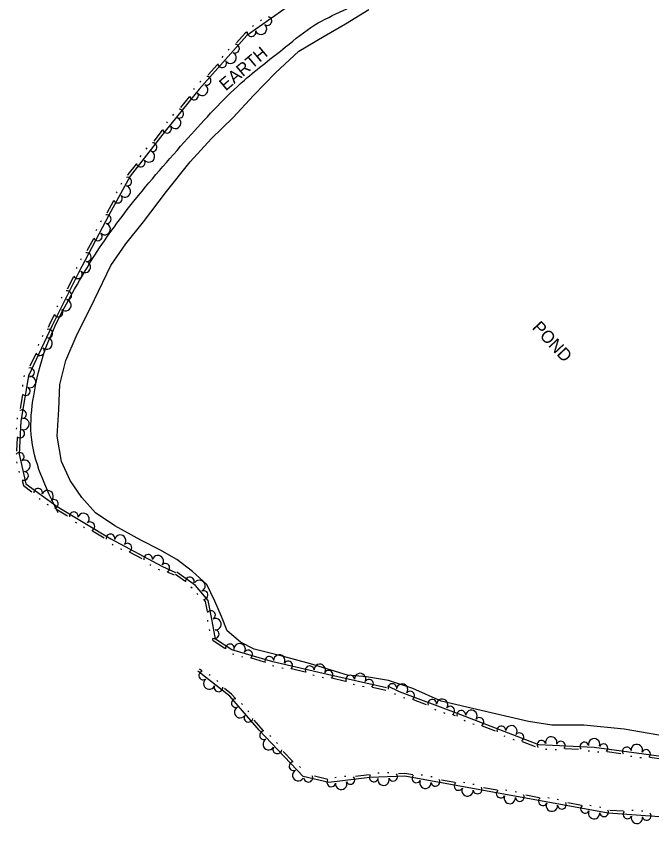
# Model space of a CAD drawing. Extents: x 2030130 to 2036320, y 723205 to 762423.
# Drawn here: x 2033857.5 to 2034046.1, y 759458.2 to 759699.1 of the extents above; entities that cross this region are included whole.
import ezdxf

# ---------------------------------------------------------------- set-up
doc = ezdxf.new("R2010")
doc.units = 0
for name, color, linetype in [('Draft_Station Labels Major', 7, 'Continuous'), ('Draft_Station Tics Major', 7, 'Continuous'), ('Exist Terrain Model Ground Surface', 7, 'Continuous'), ('Old_Level_28', 7, 'Continuous'), ('Prop Alignment Horizontal', 7, 'Continuous'), ('Prop Alignment Vertical', 7, 'Continuous')]:
    doc.layers.add(name, color=color, linetype=linetype)

msp = doc.modelspace()

# ---------------------------------------------------------------- linework, layer by layer
at = {"layer": 'Draft_Station Labels Major'}
msp.add_spline([(2033991.4, 759903.34), (2034004.59, 759887.27), (2034039.74, 759846.16), (2034071.5, 759810.59), (2034107.71, 759770.95), (2034147.38, 759727.86), (2034181.6, 759691.42)], degree=3, dxfattribs=at)
at = {"layer": 'Draft_Station Tics Major'}
for points in [[(2033940.55, 759703.65), (2033925.95, 759693.45), (2033911.77, 759677.45), (2033901.67, 759665.04), (2033891.35, 759651.69), (2033885.02, 759640.11), (2033875.98, 759622.92), (2033868.03, 759607.09), (2033861.09, 759592.34), (2033858.87, 759578.93), (2033858.32, 759569.16), (2033860.34, 759560.26), (2033869.68, 759553.6), (2033885.62, 759544), (2033900.67, 759535.85), (2033904.74, 759533.99)], [(2033930.31, 759698), (2033929.98, 759697.77)], [(2033925.84, 759694.38), (2033925.4, 759694.07), (2033922.91, 759691.26)], [(2033927.96, 759696.36), (2033927.63, 759696.12)], [(2033920.7, 759689.38), (2033920.43, 759689.07)], [(2033918.79, 759687.23), (2033918.52, 759686.92)], [(2033917.2, 759684.81), (2033914.48, 759681.74)], [(2033912.27, 759679.86), (2033911.99, 759679.56)], [(2033910.35, 759677.66), (2033910.09, 759677.34)], [(2033908.86, 759675.17), (2033906.27, 759671.99)], [(2033902.33, 759667.8), (2033902.07, 759667.48)], [(2033904.14, 759670.02), (2033903.88, 759669.7)], [(2033900.83, 759665.29), (2033898.32, 759662.05)], [(2033896.24, 759660.03), (2033895.99, 759659.7)], [(2033894.48, 759657.75), (2033894.23, 759657.43)], [(2033893.05, 759655.23), (2033890.66, 759652.14), (2033890.51, 759651.86)], [(2033888.77, 759649.54), (2033888.58, 759649.18)], [(2034162.22, 759648.85), (2034168.67, 759637.21), (2034176.51, 759623.36), (2034186.21, 759603.88), (2034198.13, 759579.59), (2034207.8, 759559.12), (2034212.46, 759547.64), (2034215.56, 759536.03), (2034212.01, 759524.75), (2034204.48, 759505.51), (2034186.76, 759491.22), (2034173.3, 759477.7), (2034155.41, 759467.33), (2034144.38, 759462.54), (2034094.3, 759458.2), (2034033.15, 759462.58), (2033972.81, 759473.49), (2033962.45, 759473.11), (2033950.3, 759471.6), (2033942.69, 759473.41), (2033929.57, 759487.21), (2033920.86, 759497.3), (2033911.41, 759504.65)], [(2033887.4, 759647.02), (2033887.2, 759646.66)], [(2033886.38, 759644.3), (2033884.41, 759640.7)], [(2033882.7, 759638.34), (2033882.51, 759637.98)], [(2033881.36, 759635.8), (2033881.17, 759635.44)], [(2033880.39, 759633.07), (2033878.48, 759629.44)], [(2033876.78, 759627.09), (2033876.59, 759626.73)], [(2033988.08, 759492.29), (2034012.49, 759482.88), (2034029, 759482.16), (2034051.88, 759479.1), (2034074.69, 759477.17), (2034086.73, 759478.61), (2034100.34, 759488.41), (2034111.2, 759499.57), (2034124.39, 759518.6), (2034140.74, 759535.48), (2034156.55, 759545.62), (2034169.21, 759562.02), (2034172.05, 759579.55), (2034167.97, 759594.74), (2034161.65, 759607.98), (2034156.88, 759616.69), (2034147, 759628.6)], [(2033875.45, 759624.55), (2033875.25, 759624.19)], [(2033874.49, 759621.79), (2033872.65, 759618.12)], [(2033871, 759615.74), (2033870.81, 759615.38)], [(2033869.71, 759613.18), (2033869.53, 759612.81)], [(2033868.79, 759610.43), (2033867.29, 759607.45), (2033866.96, 759606.74)], [(2033865.36, 759604.31), (2033865.19, 759603.94)], [(2033864.14, 759601.72), (2033863.97, 759601.34)], [(2033863.29, 759598.94), (2033861.54, 759595.23)], [(2033859.86, 759592.48), (2033859.8, 759592.08)], [(2033859.4, 759589.65), (2033859.33, 759589.24)], [(2033859.33, 759586.75), (2033858.66, 759582.7)], [(2033857.79, 759579.94), (2033857.73, 759579.54)], [(2033857.53, 759576.95), (2033857.51, 759576.54)], [(2033857.78, 759574.06), (2033857.55, 759569.97)], [(2033857.59, 759566.83), (2033857.68, 759566.43)], [(2033858.23, 759564.03), (2033858.32, 759563.63)], [(2033859.26, 759561.32), (2033859.61, 759559.77), (2033862.17, 759557.95)], [(2033864.26, 759555.95), (2033864.6, 759555.71)], [(2033866.6, 759554.28), (2033866.94, 759554.05)], [(2033869.18, 759552.95), (2033869.23, 759552.92), (2033872.74, 759550.8)], [(2033874.99, 759548.97), (2033875.34, 759548.76)], [(2033877.45, 759547.49), (2033877.8, 759547.27)], [(2033880.12, 759546.36), (2033883.63, 759544.24)], [(2033885.95, 759542.42), (2033886.31, 759542.22)], [(2033888.48, 759541.05), (2033888.84, 759540.86)], [(2033891.2, 759540.05), (2033894.8, 759538.09)], [(2033897.13, 759536.36), (2033897.49, 759536.17)], [(2033899.65, 759535), (2033900.01, 759534.8)], [(2033902.5, 759534.11), (2033904.4, 759533.25)], [(2033907.58, 759531.36), (2033904.74, 759533.38)], [(2033967.4, 759499.78), (2033949.88, 759503.71), (2033933.64, 759507.47), (2033921.49, 759511.07), (2033916.68, 759514.17), (2033915.63, 759519.62), (2033914.45, 759525.69), (2033910.71, 759530.13), (2033905.21, 759534.05)], [(2033909.68, 759529.36), (2033909.34, 759529.59)], [(2033911.36, 759527.44), (2033911.1, 759527.76)], [(2033914.26, 759522.36), (2033913.68, 759525.33), (2033913.26, 759525.82)], [(2033914.4, 759519.46), (2033914.33, 759519.86)], [(2033914.95, 759516.64), (2033914.87, 759517.05)], [(2033919.43, 759511.42), (2033915.94, 759513.67), (2033915.81, 759514.31)], [(2033922.05, 759509.62), (2033921.66, 759509.73)], [(2033924.8, 759508.8), (2033924.41, 759508.92)], [(2033931.21, 759507.33), (2033927.28, 759508.5)], [(2033912.54, 759504.81), (2033911.91, 759505.3)], [(2033933.93, 759506.14), (2033933.53, 759506.23)], [(2033936.73, 759505.49), (2033936.33, 759505.59)], [(2033943.21, 759504.41), (2033939.21, 759505.34)], [(2033915.05, 759503.38), (2033914.73, 759503.63)], [(2033917.32, 759501.61), (2033917, 759501.87)], [(2033945.91, 759503.36), (2033945.51, 759503.46)], [(2033948.71, 759502.72), (2033948.31, 759502.81)], [(2033955.21, 759501.67), (2033951.21, 759502.57)], [(2033922.48, 759496.68), (2033921.43, 759497.9), (2033919.34, 759499.53)], [(2033957.92, 759500.65), (2033957.52, 759500.73)], [(2033960.72, 759500.02), (2033960.32, 759500.11)], [(2033967.22, 759498.98), (2033963.21, 759499.88)], [(2033967.66, 759500.37), (2033971.18, 759498.68), (2033988.08, 759492.29)], [(2033969.72, 759498.02), (2033970.08, 759497.84)], [(2033972.46, 759496.88), (2033972.84, 759496.73)], [(2033924.67, 759494.78), (2033924.4, 759495.09)], [(2033975.29, 759496.25), (2033979.13, 759494.8)], [(2033926.55, 759492.6), (2033926.28, 759492.91)], [(2033981.67, 759493.4), (2033982.05, 759493.25)], [(2033984.35, 759492.38), (2033984.74, 759492.24)], [(2033930.8, 759487.12), (2033930.18, 759487.77), (2033928.11, 759490.16)], [(2033987.18, 759491.75), (2033987.79, 759491.52)], [(2033990.32, 759490.11), (2033990.7, 759489.96)], [(2033993, 759489.07), (2033993.38, 759488.93)], [(2033995.82, 759488.42), (2033999.65, 759486.95)], [(2033933.07, 759485.32), (2033932.79, 759485.61)], [(2034002.18, 759485.53), (2034002.56, 759485.39)], [(2033935.05, 759483.23), (2033934.77, 759483.53)], [(2034004.86, 759484.5), (2034005.24, 759484.35)], [(2034007.68, 759483.85), (2034011.51, 759482.37)], [(2033939.55, 759477.9), (2033936.73, 759480.87)], [(2034014.57, 759481.55), (2034014.98, 759481.54)], [(2034017.44, 759481.43), (2034017.85, 759481.41)], [(2034020.33, 759481.72), (2034024.42, 759481.54)], [(2034027.27, 759481), (2034027.68, 759480.99)], [(2034030.02, 759480.78), (2034030.43, 759480.73)], [(2034032.92, 759480.81), (2034036.99, 759480.26)], [(2034039.78, 759479.48), (2034040.18, 759479.42)], [(2034042.62, 759479.09), (2034043.03, 759479.04)], [(2034045.52, 759479.12), (2034049.59, 759478.58)], [(2033941.83, 759476.1), (2033941.54, 759476.4)], [(2033949.98, 759472.52), (2033945.99, 759473.47)], [(2033952.48, 759473.11), (2033952.07, 759473.06)], [(2033955.32, 759473.46), (2033954.92, 759473.41)], [(2033962.29, 759473.92), (2033958.22, 759473.41)], [(2033965.22, 759474.45), (2033964.8, 759474.43)], [(2033968.08, 759474.55), (2033967.67, 759474.54)], [(2033975.21, 759473.89), (2033972.87, 759474.32), (2033970.97, 759474.25)], [(2033978.11, 759473.79), (2033977.7, 759473.86)], [(2033980.93, 759473.28), (2033980.53, 759473.35)], [(2033987.72, 759471.63), (2033983.68, 759472.36)], [(2033990.62, 759471.52), (2033990.21, 759471.6)], [(2033993.44, 759471.01), (2033993.04, 759471.09)], [(2034000.23, 759469.37), (2033996.19, 759470.1)], [(2034003.13, 759469.26), (2034002.72, 759469.34)], [(2034005.95, 759468.75), (2034005.55, 759468.83)], [(2034012.74, 759467.11), (2034008.7, 759467.84)], [(2034015.64, 759467), (2034015.23, 759467.07)], [(2034018.46, 759466.49), (2034018.06, 759466.56)], [(2034025.25, 759464.85), (2034021.22, 759465.58)], [(2034028.15, 759464.74), (2034027.74, 759464.81)], [(2034030.97, 759464.23), (2034030.57, 759464.3)], [(2034037.73, 759463.08), (2034033.64, 759463.37)], [(2034040.63, 759463.28), (2034040.22, 759463.31)], [(2034043.49, 759463.08), (2034043.08, 759463.1)]]:
    msp.add_lwpolyline(points, dxfattribs=at)
for centre, radius, start, end in [((2033930.14, 759695.38), 1.69, 200.8979, 48.9703), ((2033932.03, 759697.7), 1.3, 233.369, 74.1656), ((2033927.32, 759694.41), 1.3, 175.7026, 16.4991), ((2033922.43, 759689.49), 1.3, 246.89, 87.6865), ((2033921.14, 759686.79), 1.69, 214.4188, 62.4913), ((2033918.63, 759685.19), 1.3, 189.2235, 30.0201), ((2033914, 759679.97), 1.3, 246.89, 87.6865), ((2033912.71, 759677.28), 1.69, 214.4188, 62.4913), ((2033910.27, 759675.61), 1.3, 191.6285, 32.425), ((2033905.87, 759670.2), 1.3, 249.2949, 90.0915), ((2033904.69, 759667.46), 1.69, 216.8237, 64.8962), ((2033902.25, 759665.75), 1.3, 191.6285, 32.425), ((2033897.97, 759660.25), 1.3, 250.7373, 91.5339), ((2033896.86, 759657.47), 1.69, 218.2661, 66.3386), ((2033894.45, 759655.7), 1.3, 193.0708, 33.8674), ((2033890.44, 759650.02), 1.3, 259.7648, 100.5614), ((2033889.78, 759647.11), 1.69, 227.2936, 75.3661), ((2033887.69, 759644.99), 1.3, 202.0983, 42.8949), ((2033884.36, 759638.86), 1.3, 260.6864, 101.483), ((2033883.75, 759635.94), 1.69, 228.2152, 76.2877), ((2033881.69, 759633.78), 1.3, 203.02, 43.8165), ((2033878.44, 759627.61), 1.3, 260.6864, 101.483), ((2033877.83, 759624.68), 1.69, 228.2152, 76.2877), ((2033875.78, 759622.52), 1.3, 204.1156, 44.9122), ((2033872.65, 759616.29), 1.3, 261.7821, 102.5787), ((2033872.1, 759613.36), 1.69, 229.3109, 77.3834), ((2033870.07, 759611.16), 1.3, 204.1156, 44.9122), ((2033867, 759604.9), 1.3, 263.2211, 104.0177), ((2033866.52, 759601.96), 1.69, 230.7499, 78.8224), ((2033864.56, 759599.71), 1.3, 205.5546, 46.3512), ((2033861.59, 759593.4), 1.3, 263.2211, 104.0177), ((2033861.62, 759590.53), 1.69, 246.5896, 94.6621), ((2033860.34, 759587.83), 1.3, 221.3943, 62.1909), ((2033859.21, 759580.95), 1.3, 279.0608, 119.8573), ((2033859.65, 759578.06), 1.69, 252.7496, 100.8221), ((2033858.67, 759575.24), 1.3, 227.5543, 68.3509), ((2033858.52, 759568.3), 1.3, 301.1966, 141.9931), ((2033859.95, 759565.69), 1.69, 268.7254, 116.7979), ((2033859.79, 759562.7), 1.3, 243.5301, 84.3267), ((2033863.98, 759557.67), 1.3, 342.9597, 183.7562), ((2033866.79, 759556.67), 1.69, 310.4885, 158.561), ((2033868.65, 759554.34), 1.3, 285.2932, 126.0898), ((2033874.57, 759550.66), 1.3, 347.3659, 188.1625), ((2033877.45, 759549.88), 1.69, 314.8947, 162.9672), ((2033879.49, 759547.69), 1.3, 289.6995, 130.496), ((2033885.46, 759544.1), 1.3, 347.3659, 188.1625), ((2033888.37, 759543.44), 1.69, 317.5133, 165.5858), ((2033890.5, 759541.35), 1.3, 292.318, 133.1146), ((2033896.63, 759538.03), 1.3, 349.9845, 190.781), ((2033899.55, 759537.38), 1.69, 317.5133, 165.5858), ((2033901.72, 759535.37), 1.3, 296.3132, 137.1098), ((2033909.05, 759531.31), 1.3, 342.9337, 183.7303), ((2033911.88, 759530.02), 1.69, 296.0555, 144.128), ((2033913.1, 759527.29), 1.3, 270.8603, 111.6568), ((2033915.3, 759521.31), 1.3, 299.4453, 140.2419), ((2033916.65, 759518.64), 1.69, 266.855, 114.9275), ((2033916.39, 759515.67), 1.3, 241.6598, 82.4563), ((2033920.91, 759511.44), 1.3, 345.5824, 186.379), ((2033923.81, 759511.23), 1.69, 329.4805, 177.553), ((2033926.33, 759509.63), 1.3, 304.2852, 145.0818), ((2033932.62, 759507.77), 1.3, 1.9517, 202.7482), ((2033935.59, 759507.86), 1.69, 332.9256, 180.9981), ((2033938.2, 759506.41), 1.3, 307.7303, 148.5269), ((2033947.58, 759505.08), 1.69, 332.9256, 180.9981), ((2033913, 759503.41), 1.3, 102.9117, 303.7083), ((2033944.59, 759504.93), 1.3, 5.3968, 206.1934), ((2033950.19, 759503.64), 1.3, 308.132, 148.9286), ((2033959.57, 759502.38), 1.69, 333.3273, 181.3998), ((2033914.77, 759501), 1.69, 128.107, 336.1795), ((2033956.59, 759502.2), 1.3, 5.7985, 206.5951), ((2033962.19, 759500.95), 1.3, 308.132, 148.9286), ((2033917.54, 759499.89), 1.3, 160.5782, 1.3748), ((2033969.14, 759499.66), 1.3, 352.8013, 193.5979), ((2033972.04, 759499.23), 1.69, 325.2446, 173.3171), ((2033974.43, 759497.45), 1.3, 300.0493, 140.8459), ((2033922.67, 759495.21), 1.3, 91.5686, 292.3652), ((2033980.95, 759494.98), 1.3, 357.7158, 198.5123), ((2033983.93, 759494.73), 1.69, 325.2446, 173.3171), ((2033986.32, 759492.95), 1.3, 300.0493, 140.8459), ((2033923.92, 759492.5), 1.69, 116.7639, 324.8364), ((2033989.61, 759491.7), 1.3, 357.3496, 198.1462), ((2033992.59, 759491.43), 1.69, 324.8784, 172.9509), ((2033926.42, 759490.87), 1.3, 149.2351, 350.0317), ((2033994.97, 759489.63), 1.3, 299.6831, 140.4797), ((2034001.47, 759487.12), 1.3, 357.3496, 198.1462), ((2034004.45, 759486.85), 1.69, 324.8784, 172.9509), ((2033931.05, 759485.66), 1.3, 94.2955, 295.092), ((2034006.83, 759485.06), 1.3, 299.6831, 140.4797), ((2034016.3, 759483.53), 1.69, 343.4815, 191.554), ((2034029, 759482.98), 1.69, 343.4815, 191.554), ((2033932.43, 759483.01), 1.69, 119.4908, 327.5632), ((2034013.4, 759482.84), 1.3, 15.9527, 216.7493), ((2034019.13, 759482.59), 1.3, 318.2862, 159.0828), ((2034026.1, 759482.29), 1.3, 15.9527, 216.7493), ((2034031.81, 759481.78), 1.3, 313.1401, 153.9366), ((2034041.68, 759481.29), 1.69, 338.3353, 186.4078), ((2033935, 759481.5), 1.3, 151.9619, 352.7585), ((2034038.72, 759480.86), 1.3, 10.8065, 211.6031), ((2034044.41, 759480.1), 1.3, 313.1401, 153.9366), ((2033939.8, 759476.44), 1.3, 94.2955, 295.092), ((2033941.19, 759473.79), 1.69, 119.4908, 327.5632), ((2033944.2, 759473.05), 1.3, 185.0803, 25.8769), ((2033956.7, 759472.4), 1.3, 205.5371, 46.3337), ((2033963.62, 759473.16), 1.3, 142.8683, 343.6648), ((2033966.52, 759472.44), 1.69, 168.0635, 16.136), ((2033969.36, 759473.37), 1.3, 200.5347, 41.3313), ((2033976.27, 759472.87), 1.3, 130.5206, 331.3172), ((2033951, 759471.69), 1.3, 147.8707, 348.6672), ((2033953.95, 759471.23), 1.69, 173.0659, 21.1384), ((2033978.95, 759471.55), 1.69, 155.7159, 3.7884), ((2033981.92, 759471.85), 1.3, 188.1871, 28.9836), ((2033988.78, 759470.61), 1.3, 130.5206, 331.3172), ((2033994.43, 759469.58), 1.3, 188.1871, 28.9836), ((2033991.46, 759469.29), 1.69, 155.7159, 3.7884), ((2034001.29, 759468.34), 1.3, 130.5206, 331.3172), ((2034003.97, 759467.03), 1.69, 155.7159, 3.7884), ((2034006.94, 759467.32), 1.3, 188.1871, 28.9836), ((2034013.8, 759466.08), 1.3, 130.5206, 331.3172), ((2034016.48, 759464.76), 1.69, 155.7159, 3.7884), ((2034019.45, 759465.06), 1.3, 188.1871, 28.9836), ((2034026.32, 759463.82), 1.3, 130.5206, 331.3172), ((2034028.99, 759462.5), 1.69, 155.7159, 3.7884), ((2034031.97, 759462.8), 1.3, 188.1871, 28.9836), ((2034038.9, 759462.17), 1.3, 136.6647, 337.4612), ((2034041.71, 759461.15), 1.69, 161.86, 9.9324), ((2034044.63, 759461.76), 1.3, 194.3311, 35.1277)]:
    msp.add_arc(centre, radius, start, end, dxfattribs=at)
at = {"layer": 'Exist Terrain Model Ground Surface'}
msp.add_spline([(2033869.95, 759551.68), (2033861.94, 759574.91), (2033862.69, 759586.45), (2033866.19, 759600.34), (2033874.82, 759618.12), (2033880.84, 759628.2), (2033892.84, 759644.73), (2033909.47, 759664.07), (2033925.24, 759680.16), (2033937.43, 759690), (2033946.1, 759696.53), (2033963.01, 759705.16), (2033974.72, 759713.24), (2033991.51, 759716.64), (2034014.63, 759719.41), (2034033.05, 759717.09), (2034042.54, 759713.33)], degree=3, dxfattribs=at)
at = {"layer": 'Prop Alignment Horizontal'}
for points in [[(2033994.21, 759493.26), (2033983.62, 759495.83), (2033975.2, 759499.53), (2033967.95, 759501.95), (2033961.49, 759503.01), (2033955.8, 759503.51), (2033944.87, 759506.82), (2033936.45, 759509.13), (2033928.08, 759511.25), (2033924.04, 759513.33), (2033920.09, 759516.71), (2033918.39, 759520.94), (2033916.41, 759525.5), (2033914.02, 759530.41), (2033909.82, 759534.27), (2033905.21, 759537.83), (2033900.07, 759540.7), (2033894.43, 759543.59), (2033886.78, 759547.81), (2033881.05, 759551.68), (2033876.92, 759556.22), (2033873.49, 759561.29), (2033870.98, 759566.96), (2033869.66, 759574.46), (2033870.1, 759582.35), (2033870.48, 759589.76), (2033872.25, 759596.89), (2033875.3, 759604.04), (2033880.68, 759615.01), (2033885.55, 759625.16), (2033890.07, 759631.57), (2033895.25, 759638.12), (2033902.12, 759647.12), (2033909.12, 759655.93), (2033915.49, 759662.83), (2033921.9, 759669.02), (2033927.88, 759675.58), (2033934.41, 759682.35), (2033941.34, 759688.78), (2033948.92, 759693.24), (2033955.27, 759696.91), (2033962.13, 759701.11)], [(2034052.73, 759484.91), (2034037.95, 759487.49), (2034025.94, 759488.62), (2034016.43, 759488.66), (2034009.57, 759489.79), (2033994.21, 759493.26)]]:
    msp.add_lwpolyline(points, dxfattribs=at)

# ---------------------------------------------------------------- texts
at = {"layer": 'Old_Level_28'}
msp.add_text('EARTH', height=3.691, rotation=40.1625, dxfattribs=at).set_placement((2033919.68, 759676.8))
at = {"layer": 'Prop Alignment Vertical'}
msp.add_text('POND', height=3.691, rotation=313.168, dxfattribs=at).set_placement((2034010.38, 759606.5))

doc.saveas('drawing.dxf')
